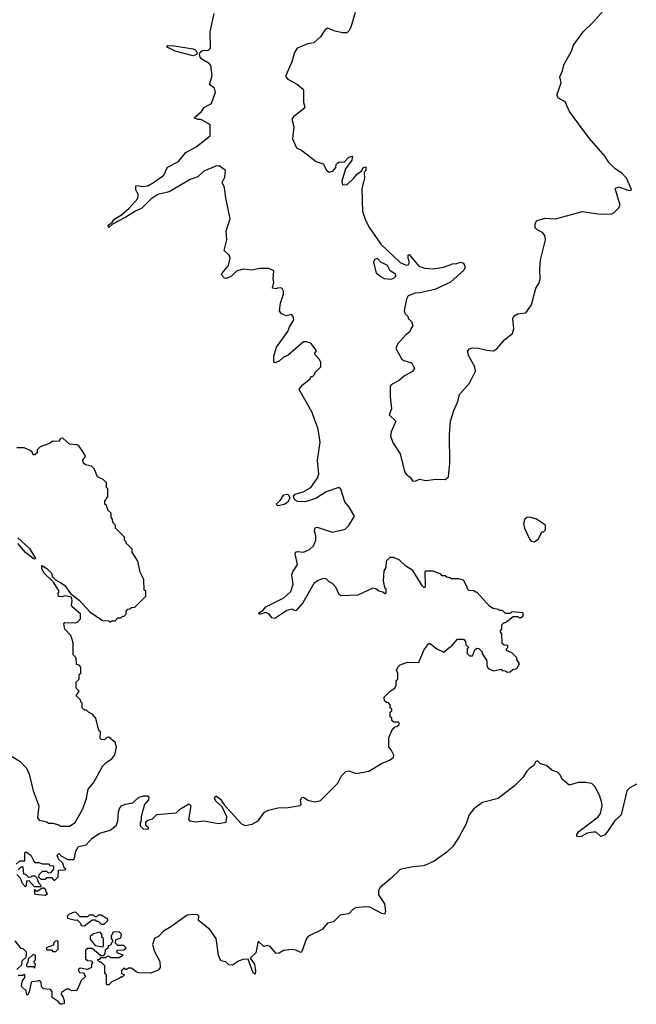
# Model space of a CAD drawing. Extents: x 2386423 to 2568864, y 578392 to 761999.
# Tile 441 of 454: x 2531065 to 2535151, y 710620 to 717144. Entities that reach past the tile are written whole.
import ezdxf

# ---------------------------------------------------------------- set-up
doc = ezdxf.new("R2010")
doc.units = 0

msp = doc.modelspace()

# ---------------------------------------------------------------- linework, layer by layer
at = {"layer": '0CON05XD'}
for points in [[(2533735, 713390), (2533670, 713495), (2533623.6, 713523.6), (2533580, 713565), (2533541.7, 713581.7), (2533518.3, 713581.7), (2533493, 713557), (2533490, 713515), (2533478.3, 713491.7), (2533473.3, 713425), (2533483, 713383), (2533490, 713375), (2533490, 713345), (2533485, 713340), (2533471.7, 713351.7), (2533445, 713356.7), (2533425, 713372.5), (2533405, 713377.5), (2533305, 713330), (2533195, 713327.5), (2533182.5, 713335), (2533160, 713385), (2533138.3, 713408.3), (2533115, 713420), (2533095, 713440), (2533075, 713442.5), (2533041.7, 713428.3), (2533015, 713407.5), (2532940.5, 713279.5), (2532895, 713227.5), (2532865, 713238.8), (2532835, 713230), (2532755, 713177.5), (2532735, 713180), (2532717.5, 713205), (2532695, 713216.7), (2532653.6, 713203.6), (2532650, 713215), (2532675, 713230), (2532696.4, 713253.6), (2532815, 713313.3), (2532862.5, 713355), (2532876.7, 713405), (2532867.5, 713465), (2532873.9, 713486.1), (2532906.2, 713535), (2532890, 713605), (2532892.5, 713615), (2532905, 713620), (2532945, 713616.7), (2532986, 713634), (2533012, 713658), (2533026.7, 713695), (2533026.7, 713725), (2533017.5, 713755), (2533021.7, 713778.3), (2533035, 713782.5), (2533135, 713747.5), (2533205, 713763.3), (2533220.7, 713769.3), (2533245, 713792.5), (2533282.5, 713855), (2533248, 713915), (2533220, 713950), (2533193.6, 714033.6), (2533180, 714045), (2533096.7, 714015), (2533028.1, 713971.9), (2532955, 713950), (2532905, 713951.4), (2532890.3, 713960.3), (2532881.2, 713975), (2532878.8, 713985), (2532890, 714000), (2532943.3, 714015), (2532994, 714045), (2533036.7, 714105), (2533046.1, 714133.9), (2533038, 714225), (2533056.7, 714345), (2533041.7, 714431.7), (2533000, 714545), (2532917.5, 714695), (2532937, 714723), (2532990, 714765), (2532995, 714780), (2533005, 714780), (2533020, 714795), (2533020, 714805), (2533040, 714825), (2533060, 714845), (2533060, 714875), (2533050, 714895), (2533023, 714923), (2533020, 714935), (2533030, 714945), (2533030, 714955), (2532995, 715000), (2532965, 715010), (2532945, 715010), (2532845, 714922.5), (2532810, 714905), (2532785, 714882.5), (2532755, 714870), (2532750, 714875), (2532750, 714915), (2532766.7, 714975), (2532840.7, 715079.3), (2532851.7, 715108.3), (2532882.5, 715155), (2532877, 715177), (2532865, 715190), (2532833, 715183), (2532800, 715195), (2532787.5, 715215), (2532793.3, 715265), (2532813.3, 715325), (2532813.3, 715345), (2532805, 715362.5), (2532795, 715367.5), (2532773.6, 715366.4), (2532765, 715360), (2532740, 715365), (2532750, 715405), (2532743.8, 715425), (2532749.3, 715479.3), (2532715, 715496.2), (2532655, 715496), (2532605, 715485.7), (2532545, 715491.2), (2532501.7, 715478.3), (2532467.5, 715445), (2532435, 715430), (2532421.7, 715431.7), (2532403, 715453), (2532406.7, 715465), (2532448.8, 715515), (2532458.6, 715565), (2532453, 715583), (2532420, 715615), (2532436.5, 715685), (2532432.5, 715745), (2532458.9, 715825), (2532431.1, 715965), (2532422.7, 716032.7), (2532406.7, 716065), (2532425, 716100), (2532428, 716145), (2532385.9, 716175.9), (2532365, 716173.8), (2532285, 716140.8), (2532245, 716102.5), (2532193.8, 716085), (2532055, 716003.1), (2531980, 715985), (2531934, 715955), (2531875.4, 715894.6), (2531833.3, 715876.7), (2531768.8, 715835), (2531680, 715790), (2531655, 715767.5), (2531650, 715775), (2531655, 715786), (2531678, 715802), (2531695, 715823.8), (2531739.5, 715850.5), (2531790, 715895), (2531845, 715956.7), (2531851.7, 715981.7), (2531833.6, 716016.4), (2531835, 716042.5), (2531845, 716046.7), (2531875, 716040), (2531915, 716043.8), (2531952.5, 716065), (2532020, 716115), (2532045, 716166.7), (2532117.5, 716205), (2532166.7, 716265), (2532235, 716302), (2532327.5, 716375), (2532327.5, 716445), (2532323, 716453), (2532265, 716482.5), (2532245, 716482.5), (2532220, 716495), (2532270, 716535), (2532287, 716563), (2532335, 716590), (2532363.3, 716665), (2532355, 716690), (2532322.5, 716715), (2532340, 716775), (2532331.7, 716841.7), (2532320, 716855), (2532272, 716882), (2532261.4, 716895), (2532256.9, 716915), (2532261.5, 716928.5), (2532275, 716940), (2532316.8, 716943.2), (2532330, 716955), (2532326.2, 717065), (2532353.3, 717185)], [(2533287.3, 717192.7), (2533260, 717095), (2533248.1, 717071.9), (2533231.7, 717058.3), (2533205, 717058), (2533155, 717068.6), (2533105, 717088), (2533086, 717075), (2533058.9, 717031.1), (2533015, 716990), (2532975, 716984), (2532903.3, 716955), (2532885, 716927.5), (2532869.2, 716865), (2532828.8, 716775), (2532828.8, 716765), (2532841.2, 716751.2), (2532906.7, 716715), (2532943.3, 716685), (2532946.2, 716675), (2532946.4, 716596.4), (2532953.3, 716565), (2532941.7, 716548.3), (2532878.3, 716501.7), (2532868.8, 716485), (2532881.2, 716435), (2532873.3, 716355), (2532900, 716295), (2532935, 716277.5), (2533030, 716205), (2533075, 716190), (2533097, 716147), (2533115, 716133.3), (2533139.3, 716140.7), (2533160, 716165), (2533162.5, 716185), (2533173.9, 716196.1), (2533185, 716202.5), (2533215, 716200), (2533245, 716232.5), (2533270, 716240), (2533266.1, 716213.9), (2533223, 716157), (2533200, 716075), (2533205, 716050), (2533235, 716052.5), (2533280, 716095), (2533298.8, 716121.2), (2533330, 716140), (2533340, 716165), (2533358.3, 716168.3), (2533357.5, 716145), (2533347.5, 716135), (2533350, 716095), (2533331.2, 716025), (2533333.3, 715945), (2533336.7, 715875), (2533356.1, 715816.1), (2533383.8, 715765), (2533457, 715657), (2533585, 715534.4), (2533625, 715517.5), (2533639.3, 715520.7), (2533647.5, 715535), (2533640, 715565), (2533640, 715585), (2533645, 715587.5), (2533710.7, 715510.7), (2533747, 715497), (2533803.6, 715493.6), (2533876.4, 715503.6), (2533933.6, 715526.4), (2533961.7, 715528.3), (2533985, 715537.5), (2534005, 715530), (2534017.5, 715505), (2534007.5, 715485), (2533920, 715405), (2533815, 715357.5), (2533716.4, 715333.6), (2533685, 715332.5), (2533640, 715315), (2533628.3, 715291.7), (2533612.5, 715215), (2533620, 715195), (2533640, 715175), (2533640, 715165), (2533660, 715145), (2533670, 715115), (2533660, 715105), (2533650, 715075), (2533623.6, 715056.4), (2533567.5, 714995), (2533557.5, 714965), (2533597.5, 714895), (2533610, 714885), (2533660.5, 714870.5), (2533680, 714835), (2533667.3, 714812.7), (2533613.8, 714785), (2533582, 714755), (2533526.7, 714725), (2533520.8, 714715), (2533519.2, 714645), (2533527.5, 714565), (2533513.3, 714525), (2533557.5, 714485), (2533526.1, 714413.9), (2533521.2, 714385), (2533539.3, 714339.3), (2533585, 714267.5), (2533615, 714150), (2533625, 714132.5), (2533655, 714110), (2533668.3, 714088.3), (2533685, 714087.5), (2533715, 714100), (2533755, 714090), (2533825, 714100), (2533885, 714097.5), (2533906.2, 714115), (2533915.4, 714205.4), (2533913.1, 714395), (2533919.2, 714485), (2533940.8, 714555), (2533969.2, 714615), (2533978.7, 714661.3), (2534046, 714735), (2534086.2, 714815), (2534080, 714845), (2534040, 714915), (2534033, 714947), (2534045, 714962.5), (2534065, 714970), (2534105, 714968.8), (2534160, 714955), (2534205, 714950), (2534225.9, 714964.1), (2534280, 715025), (2534330, 715065), (2534338.8, 715095), (2534333.3, 715165), (2534339.3, 715180.7), (2534363.6, 715196.4), (2534418.3, 715201.7), (2534456.9, 715255), (2534484.2, 715365.8), (2534505, 715396.2), (2534514.2, 715424.2), (2534511.1, 715495), (2534516.6, 715553.4), (2534548, 715685), (2534543.8, 715715), (2534530, 715735), (2534492.7, 715752.7), (2534481.4, 715765), (2534479.7, 715790.3), (2534488.9, 715811.1), (2534545, 715830), (2534615, 715825.8), (2534795, 715873.5), (2534895, 715858.5), (2534985, 715856.4), (2535005, 715866.9), (2535032.9, 715895), (2535042.9, 715915), (2535010, 716025), (2535035, 716036.7), (2535095, 716013.8), (2535115, 716012.5), (2535118.3, 716018.3), (2535086, 716095), (2535058, 716125), (2535008.5, 716158.5), (2534968, 716198), (2534945, 716237.1), (2534838.9, 716358.9), (2534707.1, 716535), (2534680.3, 716600.3), (2534635, 716623.8), (2534623.8, 716645), (2534652.5, 716725), (2534644.5, 716765), (2534662.1, 716805), (2534670, 716845), (2534720.8, 716935), (2534734.5, 716975), (2534799.1, 717065), (2534865, 717127.1), (2534932.5, 717205)], [(2532215, 716904.4), (2532095, 716935.6), (2532037.5, 716965), (2532047, 716973), (2532088.3, 716971.7), (2532215, 716951.1), (2532231.4, 716941.4), (2532240.8, 716925), (2532236.9, 716913.1), (2532215, 716904.4)], [(2533525, 715425.7), (2533545, 715432), (2533556.2, 715445), (2533556.2, 715455), (2533520.4, 715480.4), (2533501.4, 715515), (2533458.2, 715538.2), (2533435, 715561.2), (2533416.7, 715555), (2533410, 715535), (2533427, 715467), (2533459.5, 715439.5), (2533480.3, 715430.3), (2533525, 715425.7)], [(2530980, 712285), (2531069.1, 712229.1), (2531110, 712185), (2531127.5, 712145), (2531154.2, 712034.2), (2531192.5, 711935), (2531182.5, 711855), (2531195, 711840), (2531245, 711830), (2531255, 711820), (2531285, 711820), (2531325, 711810), (2531335, 711800), (2531395, 711800), (2531433.3, 711825), (2531482.5, 711915), (2531507.5, 711985), (2531518, 712045), (2531555, 712087.5), (2531615, 712200), (2531637, 712223), (2531675, 712247.5), (2531696.1, 712273.9), (2531707.5, 712325), (2531697.5, 712355), (2531655, 712390), (2531641.7, 712388.3), (2531627, 712373), (2531603.6, 712373.6), (2531597.5, 712385), (2531600, 712425), (2531590, 712435), (2531570, 712515), (2531549.3, 712539.3), (2531520, 712555), (2531508.3, 712568.3), (2531495, 712570), (2531480, 712585), (2531480, 712615), (2531470, 712625), (2531468.3, 712638.3), (2531440, 712665), (2531460, 712695), (2531440, 712715), (2531440, 712755), (2531460, 712775), (2531460, 712805), (2531470, 712815), (2531470, 712855), (2531458.3, 712868.3), (2531441.7, 712871.7), (2531440, 712915), (2531420, 712935), (2531420, 713015), (2531413, 713037), (2531403.6, 713063.6), (2531363.3, 713105), (2531358.3, 713141.7), (2531365, 713150), (2531435, 713147.5), (2531450, 713155), (2531467.5, 713175), (2531467, 713207), (2531413, 713253), (2531407.5, 713265), (2531412.5, 713295), (2531408.3, 713318.3), (2531365, 713327.5), (2531345, 713320), (2531321.7, 713321.7), (2531320, 713345), (2531326.7, 713353.3), (2531322.5, 713365), (2531288.3, 713418.3), (2531227, 713477), (2531212.5, 713505), (2531212.5, 713527.5), (2531245, 713506.7), (2531275, 713477.5), (2531283, 713453), (2531301.7, 713431.7), (2531336.1, 713416.1), (2531363.3, 713395), (2531401.7, 713341.7), (2531458, 713298), (2531530.7, 713220.7), (2531613, 713163), (2531655, 713160), (2531667.5, 713152.5), (2531675, 713160), (2531698.3, 713161.7), (2531715, 713180), (2531735, 713180), (2531745, 713190), (2531758.3, 713191.7), (2531770, 713205), (2531770, 713225), (2531781.7, 713238.3), (2531795, 713240), (2531805, 713250), (2531828.3, 713251.7), (2531900, 713325), (2531900, 713355), (2531890, 713365), (2531887.5, 713435), (2531863, 713483), (2531847, 713557), (2531810, 713615), (2531810, 713635), (2531770, 713675), (2531770, 713685), (2531760, 713695), (2531760, 713715), (2531700, 713775), (2531700, 713795), (2531681.7, 713811.7), (2531680, 713835), (2531670, 713845), (2531670, 713875), (2531651.7, 713891.7), (2531640, 713925), (2531630, 713935), (2531630, 713955), (2531650, 713985), (2531650, 714035), (2531640, 714045), (2531640, 714075), (2531618.3, 714098.3), (2531580, 714115), (2531560, 714165), (2531540, 714185), (2531500, 714195), (2531487.5, 714205), (2531483.3, 714225), (2531498.3, 714248.3), (2531500, 714255), (2531459.3, 714319.3), (2531445, 714327.5), (2531395, 714332.5), (2531351.7, 714371.7), (2531335, 714370), (2531325, 714350), (2531285, 714352.5), (2531263.6, 714336.4), (2531200, 714315), (2531180, 714295), (2531180, 714275), (2531165, 714260), (2531155, 714260), (2531148.3, 714278.3), (2531135, 714290), (2531095, 714307.5), (2531045, 714307.5)], [(2532775, 713923.8), (2532763.3, 713935), (2532790.6, 713959.4), (2532814.4, 713995.6), (2532835, 714000.8), (2532846.7, 713995), (2532854, 713975), (2532842.7, 713947.3), (2532817.3, 713932.7), (2532775, 713923.8)], [(2534475, 713683.8), (2534503.3, 713705), (2534525, 713750), (2534535, 713750), (2534550, 713765), (2534550, 713795), (2534488.8, 713835), (2534445, 713847.5), (2534425, 713846.7), (2534412.5, 713835), (2534403.9, 713806.1), (2534408.8, 713775), (2534445, 713700), (2534455, 713688.8), (2534475, 713683.8)], [(2531051.7, 713711.7), (2531129.5, 713639.5), (2531170, 713575), (2531165, 713570), (2531153.6, 713573.6), (2531103.6, 713613.6), (2531053, 713673)], [(2531041.7, 711548.3), (2531065, 711570), (2531098.3, 711571.7), (2531100, 711625), (2531105, 711630), (2531139.3, 711609.3), (2531158.3, 711568.3), (2531165, 711560), (2531195, 711560), (2531215, 711550), (2531255, 711550), (2531265, 711540), (2531288.3, 711538.3), (2531290, 711515), (2531268.3, 711491.7), (2531255, 711490), (2531245, 711500), (2531215, 711500), (2531191.7, 711478.3), (2531190, 711465), (2531205, 711450), (2531235, 711450), (2531245, 711460), (2531275, 711460), (2531291.7, 711441.7), (2531298.3, 711441.7), (2531320, 711465), (2531321.7, 711508.3), (2531365, 711510), (2531370, 711515), (2531360, 711525), (2531350, 711555), (2531321.7, 711581.7), (2531320, 711595), (2531310, 711605), (2531325, 711620), (2531341.7, 711601.7), (2531385, 711580), (2531425, 711580), (2531436.2, 711635), (2531454.4, 711665.6), (2531505, 711677.5), (2531545, 711722), (2531595, 711754), (2531665, 711774.2), (2531705, 711803.8), (2531716.1, 711833.9), (2531720, 711895), (2531728.3, 711921.7), (2531740, 711935), (2531763.6, 711946.4), (2531815, 711955.8), (2531855, 711993.3), (2531885, 712002.5), (2531911.7, 712001.7), (2531920, 711995), (2531917.5, 711975), (2531892.5, 711945), (2531870, 711865), (2531870, 711835), (2531862.5, 711825), (2531863, 711803), (2531885, 711780), (2531918.3, 711781.7), (2531918.3, 711788.3), (2531900, 711805), (2531901.7, 711828.3), (2531915, 711840), (2531945, 711850), (2531973, 711877), (2532101.7, 711888.3), (2532130, 711915), (2532185, 711947.5), (2532200, 711935), (2532182.5, 711845), (2532190, 711835), (2532235, 711830), (2532285, 711836), (2532383, 711817), (2532433.9, 711826.1), (2532436.7, 711863.3), (2532407.5, 711927.5), (2532364, 711965), (2532356.7, 711985), (2532365, 712002.5), (2532395, 711978.8), (2532420.8, 711940.8), (2532535.7, 711815.7), (2532555.8, 711805.8), (2532605, 711814), (2532645.5, 711835), (2532687.9, 711892.1), (2532712.7, 711907.3), (2532775, 711921.1), (2532845, 711923.2), (2532922.9, 711937.1), (2532930, 711945), (2532926, 711975), (2532935, 711990), (2532945, 711992), (2532973.2, 711973.2), (2533018.8, 711961.2), (2533055, 711967.5), (2533173.3, 712085), (2533196.4, 712133.6), (2533225, 712162.5), (2533245, 712166.7), (2533295, 712150), (2533377.5, 712165), (2533463.4, 712216.6), (2533512, 712235), (2533542.5, 712255), (2533545, 712270), (2533526.7, 712306.7), (2533510, 712325), (2533510, 712385), (2533530, 712435), (2533551.7, 712458.3), (2533565, 712460), (2533580, 712475), (2533580, 712485), (2533575, 712490), (2533545, 712490), (2533531.7, 712501.7), (2533530, 712515), (2533520, 712525), (2533520, 712555), (2533530, 712565), (2533530, 712575), (2533520, 712585), (2533520, 712605), (2533508.3, 712618.3), (2533495, 712620), (2533481.7, 712631.7), (2533480, 712655), (2533520, 712695), (2533550, 712715), (2533560, 712735), (2533560, 712765), (2533570, 712775), (2533570, 712815), (2533562.5, 712835), (2533570, 712855), (2533585, 712870), (2533635, 712887.5), (2533710, 712885), (2533743, 712967), (2533775, 713010), (2533785, 713010), (2533830, 712975), (2533875, 712952.5), (2533910, 712985), (2533925, 712990), (2533965, 713040), (2534005, 713040), (2534020, 713025), (2534021.7, 713001.7), (2534040, 712985), (2534030, 712975), (2534030, 712945), (2534045, 712930), (2534065, 712930), (2534081.7, 712968.3), (2534095, 712980), (2534108.3, 712978.3), (2534130, 712955), (2534130, 712945), (2534160, 712895), (2534160, 712865), (2534170, 712845), (2534205, 712830), (2534255, 712840), (2534261.7, 712831.7), (2534285, 712830), (2534295, 712820), (2534315, 712822.5), (2534331.7, 712838.3), (2534360, 712845), (2534377.5, 712875), (2534360, 712905), (2534360, 712915), (2534325, 712950), (2534290, 712965), (2534290, 712975), (2534300, 712985), (2534298.3, 712998.3), (2534275, 713000), (2534261.7, 713011.7), (2534260, 713075), (2534250, 713085), (2534250, 713095), (2534260, 713105), (2534260, 713135), (2534275, 713150), (2534285, 713150), (2534335, 713190), (2534365, 713190), (2534373, 713183), (2534387, 713183), (2534400, 713195), (2534400, 713215), (2534325, 713220), (2534315, 713210), (2534285, 713210), (2534265, 713230), (2534245, 713230), (2534237, 713237), (2534203, 713243), (2534180, 713255), (2534095, 713350), (2534085, 713350), (2534075, 713360), (2534041.7, 713361.7), (2534031.7, 713371.7), (2534030, 713385), (2534005, 713430), (2533975, 713440), (2533925, 713440), (2533917, 713447), (2533895, 713450), (2533885, 713460), (2533865, 713460), (2533855, 713470), (2533805, 713490), (2533755, 713490), (2533750, 713485), (2533751.7, 713388.3), (2533745, 713380), (2533735, 713390)], [(2535151.2, 712078.8), (2535106.7, 712055), (2535088.8, 712035), (2535051.4, 711875), (2535005.4, 711834.6), (2534945, 711743.8), (2534915, 711732.5), (2534885, 711760), (2534865, 711761.4), (2534825, 711754.2), (2534785, 711732), (2534765, 711730), (2534757.5, 711735), (2534756.7, 711745), (2534768.8, 711765), (2534897.9, 711862.1), (2534914, 711885), (2534924.2, 711935), (2534921.4, 711955), (2534907.5, 712005), (2534875, 712063.3), (2534855, 712083.3), (2534815, 712088.8), (2534765, 712089.2), (2534705, 712072.5), (2534660.7, 712110.7), (2534645, 712142.5), (2534628.3, 712158.3), (2534591.7, 712171.7), (2534555, 712203.3), (2534515, 712212.5), (2534495, 712232.5), (2534485, 712230), (2534469.5, 712200.5), (2534445, 712185.8), (2534425.4, 712164.6)], [(2534425.4, 712164.6), (2534400, 712125), (2534343.4, 712066.6), (2534235, 711983.3), (2534132.5, 711957.5), (2534074.4, 711915), (2534043.3, 711875), (2534022.9, 711815), (2533980, 711735), (2533934, 711666), (2533895, 711629.2), (2533810.9, 711569.1), (2533743.2, 711536.8), (2533669.3, 711530.7), (2533585, 711513.3), (2533525, 711454.3), (2533452.5, 711395), (2533442.5, 711375), (2533443.3, 711345), (2533481.4, 711285), (2533488, 711235), (2533482.5, 711217.5), (2533465, 711221.2), (2533385, 711263.3), (2533357, 711267), (2533291.7, 711258.3), (2533275, 711250), (2533245, 711220), (2533189.3, 711210.7), (2533145, 711167.5), (2533105, 711157.5), (2533070, 711115), (2532977.9, 711072.1), (2532966, 711055), (2532935, 710970), (2532927, 710963), (2532895, 710978.8), (2532865, 710983.3), (2532813.6, 710976.4), (2532785, 710958.8), (2532765, 710956.2), (2532725, 711002.5), (2532705, 711010), (2532683, 711003), (2532645, 711037.5), (2532628.9, 710961.1), (2532592.5, 710925), (2532620.5, 710885), (2532627.5, 710842.5), (2532625, 710820), (2532615, 710826.2), (2532605, 710846.2), (2532578.8, 710918.8), (2532542.7, 710917.3), (2532513.9, 710906.1), (2532475, 710880), (2532451.2, 710881.2), (2532431.7, 710901.7), (2532397, 710907), (2532381.2, 710945), (2532366.7, 711055), (2532325.9, 711115.9), (2532250, 711175), (2532252.5, 711205), (2532243, 711213), (2532216.1, 711216.1), (2532175, 711210), (2532067.5, 711132.5), (2532017.5, 711105), (2531987.7, 711072.3), (2531957.5, 711055), (2531943.9, 711016.1), (2531959.3, 710969.3), (2531994.5, 710904.5), (2531996.2, 710865), (2531982.8, 710847.2), (2531935, 710825.6), (2531855, 710829.2), (2531835.9, 710835.9), (2531805, 710860), (2531785, 710860), (2531775, 710850), (2531765, 710850), (2531755, 710860), (2531740, 710845), (2531740, 710825), (2531760, 710815), (2531745, 710800), (2531735, 710800), (2531725, 710790), (2531675, 710770), (2531655, 710750), (2531645, 710750), (2531640, 710755), (2531640, 710815), (2531630, 710825), (2531630, 710875), (2531605, 710900), (2531595, 710900), (2531581.7, 710911.7), (2531581.7, 710918.3), (2531595, 710920), (2531605, 710930), (2531635, 710930), (2531645, 710940), (2531655, 710940), (2531665, 710930), (2531725, 710930), (2531750, 710945), (2531711.7, 710961.7), (2531711.7, 710978.3), (2531755, 710980), (2531770, 710995), (2531755, 711010), (2531715, 711010), (2531700, 711025), (2531701.7, 711048.3), (2531735, 711060), (2531740, 711085), (2531725, 711100), (2531681.7, 711098.3), (2531680, 711085), (2531670, 711075), (2531670, 711055), (2531680, 711045), (2531680, 711035), (2531670, 711025), (2531668.3, 711011.7), (2531651.7, 711008.3), (2531648.3, 710991.7), (2531631.7, 710978.3), (2531630, 710955), (2531618.3, 710941.7), (2531601.7, 710941.7), (2531545, 710990), (2531515, 710990), (2531501.7, 710978.3), (2531501.7, 710921.7), (2531515, 710910), (2531538.3, 710908.3), (2531550, 710895), (2531540, 710885), (2531540, 710865), (2531515, 710850), (2531465, 710860), (2531451.7, 710848.3), (2531461.7, 710831.7), (2531488.3, 710828.3), (2531500, 710805), (2531471.7, 710778.3), (2531450, 710725), (2531438.3, 710711.7), (2531405, 710710), (2531395, 710720), (2531375, 710720), (2531341.7, 710698.3), (2531340, 710685), (2531351.7, 710671.7), (2531360, 710645), (2531360, 710625), (2531345, 710620), (2531335, 710620), (2531319.3, 710639.3), (2531280, 710665), (2531280, 710705), (2531268.3, 710718.3), (2531223, 710723), (2531210, 710735), (2531207, 710767), (2531195, 710780), (2531187.5, 710772.5), (2531145, 710770), (2531140, 710765), (2531127, 710703), (2531118.3, 710681.7), (2531111.7, 710681.7), (2531108.3, 710708.3), (2531080, 710735), (2531077.5, 710745), (2531083, 710777), (2531100, 710795), (2531100, 710815), (2531095, 710820), (2531085, 710810), (2531055, 710810)], [(2531045, 711480), (2531068.3, 711458.3), (2531081.7, 711421.7), (2531101.7, 711401.7), (2531110, 711405), (2531111.7, 711438.3), (2531125, 711440), (2531161.7, 711401.7), (2531205, 711400), (2531208.3, 711408.3), (2531191.7, 711421.7), (2531180, 711455), (2531168.3, 711468.3), (2531145, 711470), (2531138.3, 711461.7), (2531125, 711460), (2531105, 711480), (2531091.7, 711481.7), (2531088.3, 711528.3), (2531071.7, 711528.3), (2531055, 711510)], [(2531235, 711342.5), (2531250, 711355), (2531240, 711365), (2531238.3, 711378.3), (2531225, 711390), (2531215, 711390), (2531185, 711370), (2531175, 711370), (2531165, 711380), (2531160, 711375), (2531165, 711350), (2531235, 711342.5)], [(2531495, 711140), (2531545, 711180), (2531565, 711180), (2531571.7, 711171.7), (2531585, 711170), (2531605, 711150), (2531625, 711150), (2531650, 711175), (2531650, 711185), (2531605, 711210), (2531585, 711210), (2531575, 711200), (2531565, 711200), (2531555, 711210), (2531525, 711210), (2531515, 711200), (2531465, 711200), (2531438.3, 711228.3), (2531425, 711230), (2531390, 711215), (2531380, 711205), (2531381.7, 711191.7), (2531435, 711177.5), (2531445, 711180), (2531468.3, 711158.3), (2531471.7, 711141.7), (2531495, 711140)], [(2531615, 711000), (2531620, 711005), (2531620, 711055), (2531610, 711065), (2531610, 711085), (2531598.3, 711098.3), (2531553, 711087), (2531531.7, 711068.3), (2531531.7, 711051.7), (2531565, 711010), (2531615, 711000)], [(2531045, 710850), (2531078.3, 710881.7), (2531081.7, 710908.3), (2531108.3, 710931.7), (2531110, 710965), (2531088.3, 710988.3), (2531075, 710990), (2531035, 711040)], [(2531305, 710970), (2531320, 710985), (2531320, 711035), (2531315, 711040), (2531301.7, 711038.3), (2531290, 711025), (2531288.3, 711011.7), (2531240, 710995), (2531245, 710980), (2531275, 710980), (2531285, 710970), (2531305, 710970)], [(2531165, 710860), (2531170, 710885), (2531160, 710895), (2531160, 710905), (2531170, 710915), (2531170, 710945), (2531155, 710950), (2531121.7, 710918.3), (2531120, 710895), (2531110, 710885), (2531110, 710875), (2531115, 710870), (2531155, 710870), (2531165, 710860)]]:
    msp.add_lwpolyline(points, dxfattribs=at)

doc.saveas('drawing.dxf')
